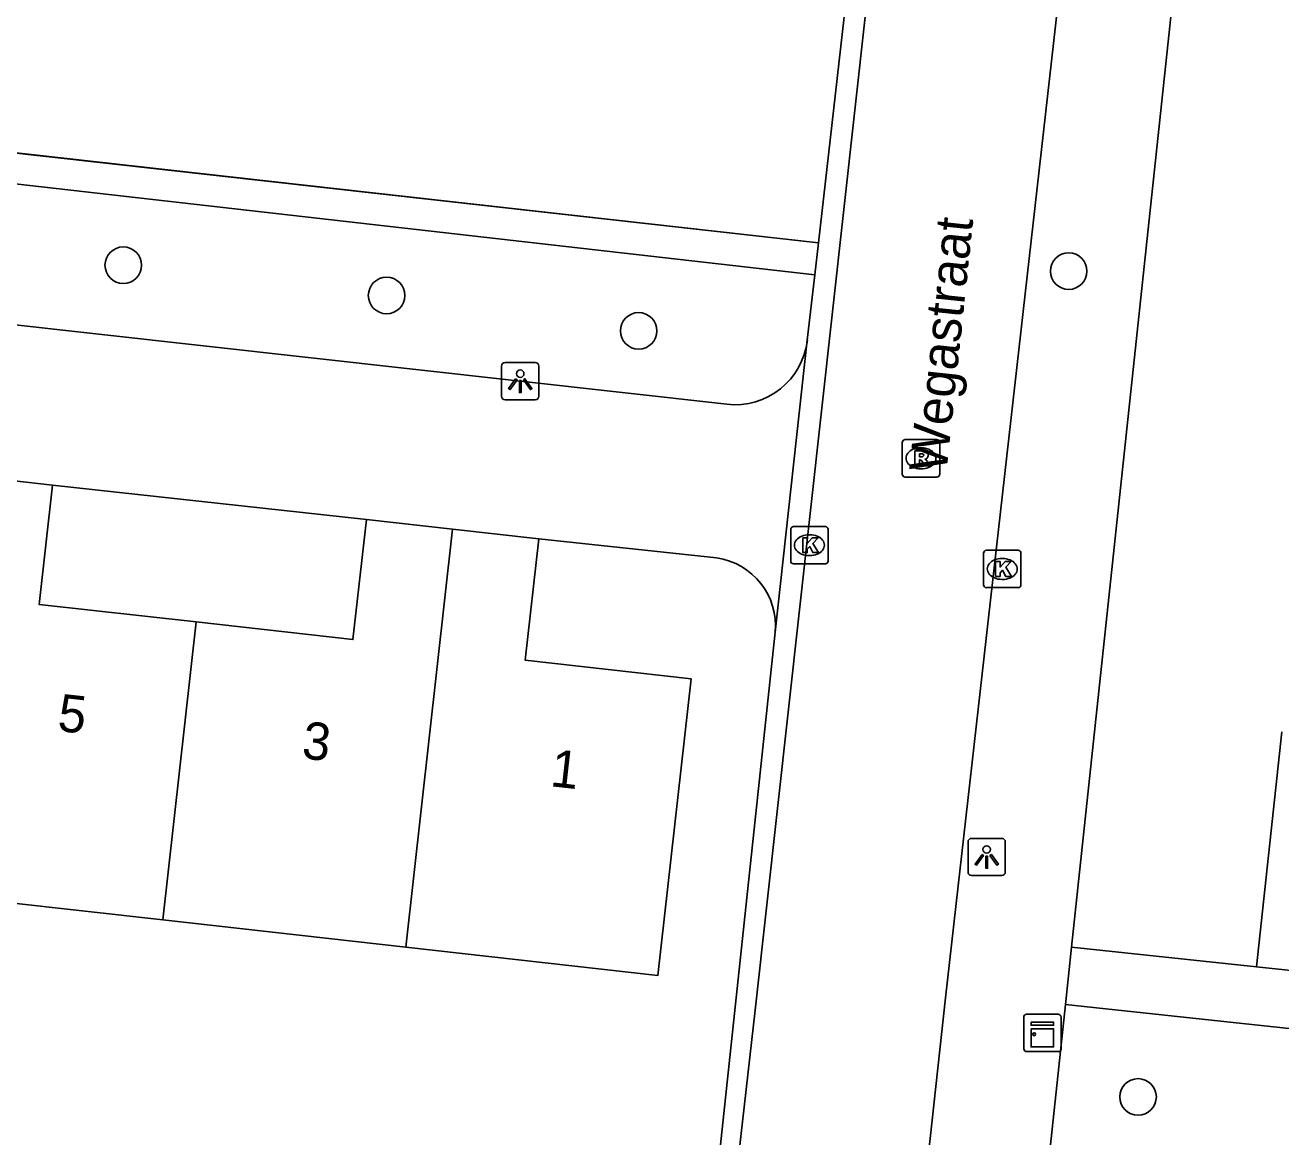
# Model space of a CAD drawing. Extents: x 161928 to 163055, y 386475 to 387428.
# Drawn here: x 162144.32 to 162177.94, y 386951.52 to 386981.29 of the extents above; entities that cross this region are included whole.
import ezdxf

# ---------------------------------------------------------------- set-up
doc = ezdxf.new("R2010")
doc.units = 0
for name, color, linetype in [('IMGEO_Boom', 7, 'Continuous'), ('IMGEO_Groenvoorziening', 7, 'Continuous'), ('IMGEO_Haag', 7, 'Continuous'), ('IMGEO_Kast', 7, 'Continuous'), ('IMGEO_Kolk', 7, 'Continuous'), ('IMGEO_Lichtpunt', 7, 'Continuous'), ('IMGEO_Openbare_ruimte_label', 7, 'Continuous'), ('IMGEO_Pand', 7, 'Continuous'), ('IMGEO_Pand_nummerreeks', 7, 'Continuous'), ('IMGEO_Rijbaan_lokaal_open', 7, 'Continuous'), ('IMGEO_Rioolput', 7, 'Continuous'), ('IMGEO_Voetpad_open', 7, 'Continuous')]:
    doc.layers.add(name, color=color, linetype=linetype)

msp = doc.modelspace()

# ---------------------------------------------------------------- linework, layer by layer
at = {"layer": 'IMGEO_Boom'}
for centre in [(162146.943, 386974.86), (162172.257, 386974.701), (162153.993, 386974.049), (162160.742, 386973.102), (162174.115, 386952.588)]:
    msp.add_circle(centre, 0.489, dxfattribs=at)
at = {"layer": 'IMGEO_Groenvoorziening'}
msp.add_lwpolyline([(162165.555, 386975.46), (162143.509, 386977.927)], dxfattribs=at)
at = {"layer": 'IMGEO_Haag'}
for points in [[(162165.458, 386974.606), (162108.2, 386981.114)], [(162165.555, 386975.46), (162143.509, 386977.928)]]:
    msp.add_lwpolyline(points, dxfattribs=at)
at = {"layer": 'IMGEO_Kast'}
for p, q in [((162171.056, 386953.875), (162171.056, 386954.716)), ((162171.056, 386954.716), (162171.056, 386953.875)), ((162171.131, 386954.8), (162171.972, 386954.8)), ((162171.972, 386954.8), (162171.131, 386954.8)), ((162172.056, 386954.725), (162172.056, 386953.884)), ((162172.056, 386953.884), (162172.056, 386954.725)), ((162171.981, 386953.8), (162171.14, 386953.8)), ((162171.14, 386953.8), (162171.981, 386953.8))]:
    msp.add_line(p, q, dxfattribs=at)
for points in [[(162171.251, 386954.59), (162171.851, 386954.59), (162171.851, 386954.505), (162171.251, 386954.505), (162171.251, 386954.59)], [(162171.251, 386954.415), (162171.851, 386954.415), (162171.851, 386953.926), (162171.251, 386953.926), (162171.251, 386954.415)]]:
    msp.add_lwpolyline(points, dxfattribs=at)
msp.add_circle((162171.335, 386954.264), 0.0377, dxfattribs=at)
for centre, start, end in [((162171.134, 386954.722), 92.4484, 184.2845), ((162171.134, 386954.722), 92.4484, 184.2845), ((162171.978, 386954.722), 2.4484, 94.2845), ((162171.978, 386954.722), 2.4484, 94.2845), ((162171.134, 386953.878), 182.4484, 274.2845), ((162171.134, 386953.878), 182.4484, 274.2845), ((162171.978, 386953.878), 272.4484, 4.2845), ((162171.978, 386953.878), 272.4484, 4.2845)]:
    msp.add_arc(centre, 0.0779, start, end, dxfattribs=at)
at = {"layer": 'IMGEO_Kolk'}
for p, q in [((162164.89, 386967.862), (162165.742, 386967.862)), ((162164.815, 386966.936), (162164.815, 386967.788)), ((162165.303, 386967.642), (162165.328, 386967.642)), ((162165.816, 386967.788), (162165.816, 386966.936)), ((162170.053, 386967.225), (162170.905, 386967.225)), ((162165.742, 386966.862), (162164.89, 386966.862)), ((162165.326, 386967.082), (162165.301, 386967.082)), ((162169.978, 386966.299), (162169.978, 386967.151)), ((162170.466, 386967.005), (162170.491, 386967.005)), ((162170.979, 386967.151), (162170.979, 386966.299)), ((162170.905, 386966.225), (162170.053, 386966.225)), ((162170.489, 386966.445), (162170.464, 386966.445))]:
    msp.add_line(p, q, dxfattribs=at)
for points in [[(162164.89, 386967.862), (162165.742, 386967.862)], [(162164.815, 386966.936), (162164.815, 386967.788)], [(162165.136, 386967.562), (162165.259, 386967.562), (162165.259, 386967.411), (162165.389, 386967.562), (162165.553, 386967.562), (162165.407, 386967.411), (162165.56, 386967.162), (162165.408, 386967.162), (162165.323, 386967.326), (162165.259, 386967.259), (162165.259, 386967.162), (162165.136, 386967.162), (162165.136, 386967.562)], [(162165.816, 386967.788), (162165.816, 386966.936)], [(162170.053, 386967.225), (162170.905, 386967.225)], [(162165.742, 386966.862), (162164.89, 386966.862)], [(162169.978, 386966.299), (162169.978, 386967.151)], [(162170.299, 386966.925), (162170.422, 386966.925), (162170.422, 386966.774), (162170.552, 386966.925), (162170.716, 386966.925), (162170.57, 386966.774), (162170.723, 386966.525), (162170.571, 386966.525), (162170.486, 386966.689), (162170.422, 386966.622), (162170.422, 386966.525), (162170.299, 386966.525), (162170.299, 386966.925)], [(162170.979, 386967.151), (162170.979, 386966.299)], [(162170.905, 386966.225), (162170.053, 386966.225)]]:
    msp.add_lwpolyline(points, dxfattribs=at)
for centre, start, end in [((162164.892, 386967.786), 91.552, 178.448), ((162164.892, 386967.786), 91.552, 178.448), ((162165.74, 386967.786), 1.552, 88.448), ((162165.74, 386967.786), 1.552, 88.448), ((162170.055, 386967.149), 91.552, 178.448), ((162170.055, 386967.149), 91.552, 178.448), ((162170.903, 386967.149), 1.552, 88.448), ((162170.903, 386967.149), 1.552, 88.448), ((162164.892, 386966.938), 181.552, 268.448), ((162164.892, 386966.938), 181.552, 268.448), ((162165.74, 386966.938), 271.552, 358.448), ((162165.74, 386966.938), 271.552, 358.448), ((162170.055, 386966.301), 181.552, 268.448), ((162170.055, 386966.301), 181.552, 268.448), ((162170.903, 386966.301), 271.552, 358.448), ((162170.903, 386966.301), 271.552, 358.448)]:
    msp.add_arc(centre, 0.0765, start, end, dxfattribs=at)
for centre, major_axis, ratio, start_param, end_param in [((162165.302, 386967.362), (-0.387, 0.002), 0.722429, 4.712389, 7.853982), ((162165.327, 386967.362), (-0.39, 0.002), 0.717154, 1.570796, 4.712389), ((162170.465, 386966.725), (-0.387, 0.002), 0.722429, 4.712389, 7.853982), ((162170.49, 386966.725), (-0.39, 0.002), 0.717154, 1.570796, 4.712389)]:
    msp.add_ellipse(centre, major_axis=major_axis, ratio=ratio, start_param=start_param, end_param=end_param, dxfattribs=at)
at = {"layer": 'IMGEO_Lichtpunt'}
for p, q in [((162157.976, 386972.252), (162157.168, 386972.252)), ((162157.976, 386972.252), (162157.168, 386972.252)), ((162157.074, 386972.157), (162157.074, 386971.35)), ((162157.074, 386972.157), (162157.074, 386971.35)), ((162158.07, 386971.35), (162158.07, 386972.157)), ((162158.07, 386971.35), (162158.07, 386972.157)), ((162157.168, 386971.256), (162157.976, 386971.256)), ((162157.168, 386971.256), (162157.976, 386971.256)), ((162170.465, 386959.512), (162169.657, 386959.512)), ((162170.465, 386959.512), (162169.657, 386959.512)), ((162169.563, 386959.417), (162169.563, 386958.61)), ((162169.563, 386959.417), (162169.563, 386958.61)), ((162170.559, 386958.61), (162170.559, 386959.417)), ((162170.559, 386958.61), (162170.559, 386959.417)), ((162169.657, 386958.516), (162170.465, 386958.516)), ((162169.657, 386958.516), (162170.465, 386958.516))]:
    msp.add_line(p, q, dxfattribs=at)
for points in [[(162157.448, 386971.821), (162157.487, 386971.793), (162157.299, 386971.531), (162157.261, 386971.558), (162157.448, 386971.821)], [(162157.55, 386971.773), (162157.597, 386971.773), (162157.597, 386971.451), (162157.55, 386971.451), (162157.55, 386971.773)], [(162157.66, 386971.793), (162157.698, 386971.82), (162157.885, 386971.558), (162157.846, 386971.53), (162157.66, 386971.793)], [(162169.937, 386959.081), (162169.976, 386959.053), (162169.788, 386958.791), (162169.75, 386958.818), (162169.937, 386959.081)], [(162170.039, 386959.033), (162170.086, 386959.033), (162170.086, 386958.711), (162170.039, 386958.711), (162170.039, 386959.033)], [(162170.149, 386959.053), (162170.187, 386959.08), (162170.374, 386958.818), (162170.335, 386958.79), (162170.149, 386959.053)]]:
    msp.add_lwpolyline(points, dxfattribs=at)
for centre in [(162157.573, 386971.955), (162170.062, 386959.215)]:
    msp.add_circle(centre, 0.0994, dxfattribs=at)
for centre, start, end in [((162157.168, 386972.157), 90, 180), ((162157.168, 386972.157), 90, 180), ((162157.976, 386972.157), 0, 90), ((162157.976, 386972.157), 0, 90), ((162157.168, 386971.35), 180, 270), ((162157.168, 386971.35), 180, 270), ((162157.976, 386971.35), 270, 0), ((162157.976, 386971.35), 270, 360), ((162169.657, 386959.417), 90, 180), ((162169.657, 386959.417), 90, 180), ((162170.465, 386959.417), 0, 90), ((162170.465, 386959.417), 0, 90), ((162169.657, 386958.61), 180, 270), ((162169.657, 386958.61), 180, 270), ((162170.465, 386958.61), 270, 0), ((162170.465, 386958.61), 270, 360)]:
    msp.add_arc(centre, 0.0946, start, end, dxfattribs=at)
at = {"layer": 'IMGEO_Pand'}
for points in [[(162142.845, 386969.218), (162145.047, 386968.972)], [(162148.892, 386965.306), (162144.69, 386965.776), (162145.047, 386968.972)], [(162153.452, 386968.047), (162153.093, 386964.836), (162148.892, 386965.306)], [(162153.452, 386968.047), (162155.76, 386967.789)], [(162155.76, 386967.789), (162154.507, 386956.597)], [(162158.07, 386967.531), (162157.707, 386964.281), (162162.148, 386963.785), (162161.259, 386955.842), (162154.507, 386956.597)], [(162155.76, 386967.789), (162158.07, 386967.531)], [(162147.999, 386957.326), (162148.892, 386965.306)], [(162177.289, 386956.069), (162177.963, 386962.367)], [(162147.999, 386957.326), (162141.594, 386958.042)], [(162154.507, 386956.597), (162147.999, 386957.326)], [(162185.872, 386955.155), (162182.261, 386955.54), (162177.289, 386956.069)]]:
    msp.add_lwpolyline(points, dxfattribs=at)
at = {"layer": 'IMGEO_Rijbaan_lokaal_open'}
for points in [[(162177.465, 387077.766), (162163.864, 386954.91), (162163.382, 386950.665)], [(162168.395, 386950.077), (162168.956, 386955.24), (162174.417, 387003.525), (162174.44, 387003.78), (162174.518, 387004.265)]]:
    msp.add_lwpolyline(points, dxfattribs=at)
at = {"layer": 'IMGEO_Rioolput'}
for p, q in [((162167.877, 386970.188), (162168.729, 386970.188)), ((162167.802, 386969.262), (162167.802, 386970.114)), ((162168.29, 386969.968), (162168.315, 386969.968)), ((162168.803, 386970.114), (162168.803, 386969.262)), ((162168.729, 386969.188), (162167.877, 386969.188)), ((162168.313, 386969.408), (162168.288, 386969.408))]:
    msp.add_line(p, q, dxfattribs=at)
for points in [[(162167.877, 386970.188), (162168.729, 386970.188)], [(162167.802, 386969.262), (162167.802, 386970.114)], [(162168.391, 386969.886), (162168.139, 386969.888), (162168.139, 386969.488)], [(162168.803, 386970.114), (162168.803, 386969.262)], [(162168.139, 386969.488), (162168.263, 386969.488), (162168.263, 386969.65), (162168.274, 386969.65)], [(162168.317, 386969.807), (162168.263, 386969.807), (162168.263, 386969.726)], [(162168.263, 386969.726), (162168.315, 386969.726)], [(162168.321, 386969.621), (162168.392, 386969.488), (162168.532, 386969.488), (162168.467, 386969.614)], [(162168.729, 386969.188), (162167.877, 386969.188)]]:
    msp.add_lwpolyline(points, dxfattribs=at)
for centre, radius, start, end in [((162167.879, 386970.112), 0.0765, 91.552, 178.448), ((162167.879, 386970.112), 0.0765, 91.552, 178.448), ((162168.727, 386970.112), 0.0765, 1.552, 88.448), ((162168.727, 386970.112), 0.0765, 1.552, 88.448), ((162168.39, 386969.776), 0.109, 350.3612, 89.416), ((162168.273, 386969.597), 0.0533, 26.0293, 88.6989), ((162168.299, 386969.915), 0.19, 274.7715, 282.9687), ((162168.323, 386969.711), 0.0964, 77.0061, 93.1865), ((162168.337, 386969.768), 0.0378, 276.6634, 79.6772), ((162168.388, 386969.776), 0.112, 277.5842, 350.9817), ((162168.372, 386969.561), 0.108, 29.5134, 73.7905), ((162167.879, 386969.264), 0.0765, 181.552, 268.448), ((162167.879, 386969.264), 0.0765, 181.552, 268.448), ((162168.727, 386969.264), 0.0765, 271.552, 358.448), ((162168.727, 386969.264), 0.0765, 271.552, 358.448)]:
    msp.add_arc(centre, radius, start, end, dxfattribs=at)
for centre, major_axis, ratio, start_param, end_param in [((162168.289, 386969.688), (-0.387, 0.002), 0.722429, 4.712389, 7.853982), ((162168.314, 386969.688), (-0.39, 0.002), 0.717154, 1.570796, 4.712389)]:
    msp.add_ellipse(centre, major_axis=major_axis, ratio=ratio, start_param=start_param, end_param=end_param, dxfattribs=at)
at = {"layer": 'IMGEO_Voetpad_open'}
for points in [[(162172.334, 386956.598), (162176.963, 387000), (162177.44, 387004.467)], [(162165.555, 386975.46), (162167.511, 386992.682)], [(162163.103, 386971.136), (162109.769, 386977.086)], [(162165.458, 386974.606), (162165.555, 386975.46)], [(162165.259, 386972.856), (162165.458, 386974.606)], [(162164.401, 386965.029), (162165.259, 386972.856)], [(162145.047, 386968.972), (162153.452, 386968.047)], [(162158.07, 386967.531), (162162.828, 386967.021)], [(162162.618, 386948.375), (162164.401, 386965.029)], [(162172.17, 386955.064), (162172.334, 386956.598)], [(162177.289, 386956.069), (162172.334, 386956.598)], [(162172.651, 386944.931), (162172.508, 386944.96), (162172.368, 386945.002), (162172.232, 386945.055), (162172.101, 386945.121), (162171.977, 386945.198), (162171.86, 386945.286), (162171.752, 386945.385), (162171.653, 386945.492), (162171.564, 386945.608), (162171.485, 386945.731), (162171.418, 386945.861), (162171.363, 386945.996), (162171.32, 386946.136), (162171.289, 386946.279), (162171.272, 386946.424), (162171.267, 386946.57), (162171.276, 386946.716), (162172.17, 386955.064)], [(162172.17, 386955.064), (162180.57, 386954.161)]]:
    msp.add_lwpolyline(points, dxfattribs=at)
for centre, radius, start, end in [((162163.32, 386973.075), 1.952, 263.6208, 353.5431), ((162162.57, 386965.2), 1.839, 354.6685, 81.9249)]:
    msp.add_arc(centre, radius, start, end, dxfattribs=at)

# ---------------------------------------------------------------- texts
at = {"layer": 'IMGEO_Openbare_ruimte_label'}
msp.add_text('Wegastraat', height=1, rotation=83.97, dxfattribs=at).set_placement((162168.982, 386969.285))
at = {"layer": 'IMGEO_Pand_nummerreeks'}
for s, p in [('5', (162145.159, 386962.393)), ('3', (162151.699, 386961.658)), ('1', (162158.351, 386960.911))]:
    msp.add_text(s, height=1, rotation=353.5894, dxfattribs=at).set_placement(p)

doc.saveas('drawing.dxf')
